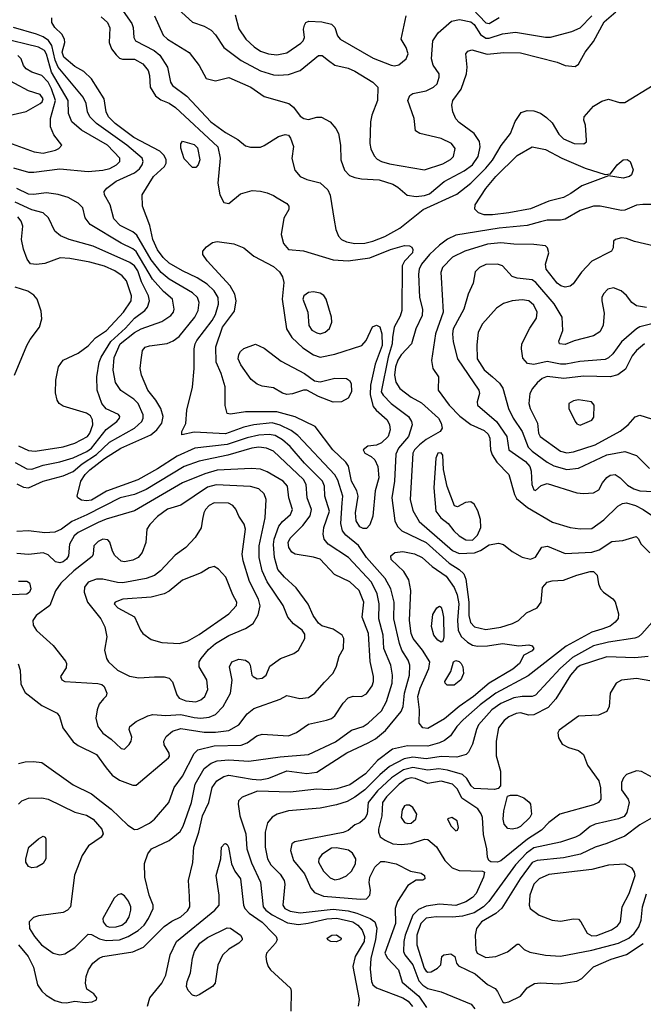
# Model space of a CAD drawing. Extents: x 1173029 to 1307123, y 522559 to 678521.
# Tile 553 of 623: x 1221182 to 1224946, y 659637 to 665582. Entities that reach past the tile are written whole.
import ezdxf

# ---------------------------------------------------------------- set-up
doc = ezdxf.new("R2010")
doc.units = 0

msp = doc.modelspace()

# ---------------------------------------------------------------- linework, layer by layer
at = {"layer": '0CON10XD'}
for points in [[(1221764.1, 665694.1), (1221859, 665559), (1221868, 665535), (1221870.7, 665475), (1221881.2, 665455), (1221993.5, 665395), (1222027.2, 665367.2), (1222075.3, 665295), (1222093.1, 665205), (1222103.9, 665183.9), (1222190.9, 665120.9), (1222335, 664965.9), (1222425, 664900.3), (1222498.3, 664858.2), (1222545, 664820.6), (1222575, 664812.2), (1222635, 664813.1), (1222658.3, 664821.7), (1222744.2, 664875.8), (1222785, 664889.2), (1222805, 664884), (1222817, 664867), (1222835.4, 664815.4), (1222825.4, 664744.6), (1222843.5, 664673.5), (1222875.8, 664635), (1222915, 664617.1), (1222995, 664596.2), (1223041.2, 664555), (1223056.8, 664523.2), (1223080.9, 664370.9), (1223091.1, 664315), (1223106.7, 664275), (1223124.4, 664255), (1223155, 664239.7), (1223205, 664230.7), (1223265, 664232.9), (1223314.3, 664245), (1223385, 664272.8), (1223476.6, 664323.4), (1223616.2, 664435), (1223821.3, 664528.7), (1223905, 664594), (1223995.4, 664684.6), (1224035.5, 664734.5), (1224088.3, 664821.7), (1224143.5, 664895), (1224172.1, 664967.9), (1224208.3, 665021.7), (1224245, 665032.9), (1224285, 665031.9), (1224325, 665016.9), (1224361.8, 664991.8), (1224395, 664959.4), (1224435, 664891.1), (1224465, 664862.5), (1224527.5, 664835), (1224587, 664833), (1224602.5, 664845), (1224603.3, 664855), (1224597.1, 664945), (1224586, 664975), (1224589.2, 664995), (1224645, 665060), (1224695, 665090.8), (1224735, 665101.4), (1224802, 665082), (1224835, 665082.5), (1225005, 665187.3)], [(1221175, 659995.4), (1221234, 659925), (1221265, 659860), (1221290.4, 659755), (1221315, 659716.7), (1221342.4, 659692.4), (1221395, 659658.8), (1221435, 659647.3), (1221465, 659645.6), (1221516.1, 659656.1), (1221577, 659647), (1221618.9, 659651.1), (1221645.6, 659664.4), (1221648.8, 659675), (1221629.1, 659699.1), (1221587.7, 659727.7), (1221579.4, 659765), (1221583.3, 659805), (1221596.7, 659845), (1221624.4, 659885), (1221662, 659915), (1221685, 659925.5), (1221865, 659953.3), (1221929.4, 659980.6), (1222055, 660106), (1222101.3, 660138.7), (1222155, 660164.6), (1222195, 660200.4), (1222208.9, 660225), (1222207.6, 660287.6), (1222200.4, 660385), (1222226.8, 660493.2), (1222232.4, 660585), (1222263.7, 660675), (1222285, 660774.2), (1222324.7, 660855), (1222344, 660945), (1222372.2, 660985), (1222415, 661011.5), (1222445, 661021.1), (1222585, 660995.6), (1222632.7, 660992.7), (1222685, 661002.2), (1222795, 661046.7), (1222915, 661031.1), (1222975, 661038.1), (1223157.5, 661155), (1223285.2, 661214.8), (1223329.9, 661240.1), (1223390.6, 661289.4), (1223485.3, 661405), (1223495.6, 661434.4), (1223504, 661515), (1223534.1, 661624.1), (1223536.5, 661685), (1223527.6, 661715), (1223488.8, 661775), (1223475.3, 661814.7), (1223439.3, 661965), (1223442.9, 662065), (1223421.7, 662145), (1223387, 662207), (1223275.9, 662335), (1223226.5, 662406.5), (1223149.8, 662469.8), (1223129.8, 662495), (1223120.4, 662540.4), (1223129, 662665), (1223131.6, 662705), (1223102.4, 662802.4), (1223085, 662832.9), (1222861.4, 663071.4), (1222821.2, 663101.2), (1222754.3, 663134.3), (1222705, 663146.9), (1222594.5, 663135.5), (1222535, 663122.2), (1222425, 663080.6), (1222235, 663091.5), (1222161.2, 663075), (1222160, 663095), (1222185.6, 663144.4), (1222191.5, 663225), (1222226, 663364), (1222234.7, 663475), (1222235.3, 663595.3), (1222240.5, 663625), (1222251.9, 663645), (1222343.3, 663765), (1222365, 663802.5), (1222382.5, 663865), (1222381, 663905), (1222355, 663944.6), (1222314.5, 663984.5), (1222253.4, 664023.4), (1222164.5, 664065), (1222085, 664110.8), (1222048.4, 664145), (1222015, 664192.7), (1221986.2, 664255), (1221968.6, 664338.6), (1221924.4, 664455), (1221920.6, 664525), (1221989.6, 664635), (1222055.4, 664695), (1222065.4, 664715), (1222066.8, 664735), (1222055, 664761.9), (1222028, 664788), (1221871.4, 664871.4), (1221758.1, 664955), (1221718.1, 664995), (1221704.1, 665025), (1221691.5, 665105), (1221615.8, 665225.8), (1221569.1, 665269.1), (1221515, 665300.3), (1221447.9, 665355), (1221439, 665385), (1221455.3, 665445), (1221453.7, 665465), (1221436.5, 665495), (1221394.6, 665535), (1221376.4, 665565), (1221377.2, 665592.8)], [(1221675, 665600), (1221711.8, 665565), (1221726.4, 665533.6), (1221723.1, 665445), (1221736.9, 665406.9), (1221765, 665368.8), (1221785, 665350), (1221803, 665343), (1221875, 665342.8), (1221924.6, 665315), (1221956.9, 665275), (1221965.4, 665245), (1221970, 665175), (1222001.3, 665121.3), (1222035, 665098.2), (1222085, 665078.8), (1222122.5, 665052.5), (1222377.3, 664815), (1222391.3, 664745), (1222378.2, 664595), (1222390.8, 664525), (1222415, 664478.8), (1222445, 664472.5), (1222515, 664531.4), (1222585, 664550), (1222635, 664547.3), (1222676.3, 664536.3), (1222715, 664520.8), (1222735.5, 664505.5), (1222795, 664472), (1222807.5, 664455), (1222805.8, 664435), (1222776.8, 664383.2), (1222760.9, 664285), (1222775, 664230), (1222805, 664194.5), (1222895, 664186.5), (1223075, 664131.2), (1223165, 664126.2), (1223295.2, 664144.8), (1223420, 664195), (1223505, 664217.7), (1223535, 664216.7), (1223548.2, 664208.2), (1223555.4, 664195), (1223553.1, 664175), (1223505.2, 664124.8), (1223490.8, 664095), (1223487.6, 663825), (1223478.7, 663791.3), (1223442.9, 663725), (1223433.1, 663663.1), (1223429.8, 663625), (1223406.3, 663543.7), (1223363.5, 663335), (1223375.3, 663315), (1223425, 663265.3), (1223528.5, 663185), (1223546.9, 663155), (1223550, 663135), (1223529.2, 663065), (1223468.8, 662995), (1223452.2, 662957.8), (1223445.2, 662794.8), (1223427.3, 662695), (1223445.4, 662555), (1223461.8, 662521.8), (1223488.2, 662495), (1223635, 662424.8), (1223775, 662300.6), (1223835, 662261.6), (1223862.2, 662235), (1223874, 662204), (1223892.6, 662065), (1223892.1, 661985), (1223902.9, 661942.9), (1223927.1, 661915), (1223995, 661899.2), (1224085, 661913.2), (1224155.8, 661935), (1224191.9, 661955), (1224240, 662000), (1224305, 662031.1), (1224328.8, 662065), (1224336.8, 662153.2), (1224365, 662186.2), (1224395.4, 662194.6), (1224465, 662197.5), (1224545, 662228.2), (1224625, 662250.8), (1224645, 662250), (1224667.1, 662227.1), (1224675.4, 662175), (1224687.5, 662145), (1224705, 662124.7), (1224760.8, 662085), (1224775, 662066.5), (1224796, 661995), (1224793.1, 661966.9), (1224776.8, 661943.2), (1224745, 661920.8), (1224695, 661901), (1224635, 661882.9), (1224480.5, 661799.5), (1224250, 661620), (1224054.9, 661515.1), (1223961.2, 661445), (1223859.1, 661355), (1223820.9, 661315), (1223781.7, 661258.3), (1223745, 661229.4), (1223715.2, 661214.8), (1223645, 661194.8), (1223522.3, 661197.7), (1223432.8, 661177.2), (1223342, 661108), (1223268.3, 661028.3), (1223175, 660961.1), (1223096.9, 660936.9), (1223045, 660932.2), (1222975, 660935.5), (1222815, 660917.2), (1222617.4, 660922.6), (1222525, 660886.7), (1222503.1, 660865), (1222500, 660845), (1222510.4, 660775), (1222546.8, 660666.8), (1222553.3, 660575), (1222581, 660491), (1222634.7, 660375), (1222652.6, 660225), (1222667.5, 660205), (1222705, 660177.3), (1222798.7, 660128.7), (1222865, 660118.7), (1222923.9, 660126.1), (1223035, 660151.8), (1223096.1, 660156.1), (1223192.9, 660135), (1223222.4, 660115), (1223249.5, 660085), (1223263.5, 660045), (1223261.5, 660015), (1223206.5, 659925), (1223191.8, 659865), (1223231.8, 659665), (1223224.1, 659625.9)], [(1221995.9, 665605.9), (1222048.7, 665488.7), (1222075, 665464.7), (1222204.7, 665384.7), (1222265, 665305.7), (1222306.9, 665226.9), (1222365, 665213.3), (1222445, 665232.5), (1222578, 665175), (1222658, 665118), (1222806.1, 665076.1), (1222835, 665052.9), (1222875, 664999.5), (1222898, 664985), (1222925, 664980), (1222975, 664992.5), (1223002.8, 664992.8), (1223056, 664965), (1223090, 664925), (1223105.4, 664895.4), (1223118.2, 664825), (1223120.9, 664735), (1223142.4, 664672.4), (1223171.9, 664641.9), (1223205, 664629.1), (1223245, 664620.4), (1223352.5, 664615), (1223435, 664588.2), (1223465, 664570.5), (1223521.6, 664521.6), (1223574.7, 664514.7), (1223625, 664519.4), (1223655, 664530.2), (1223744.5, 664605), (1223865, 664669.3), (1223915, 664704.7), (1223948.1, 664755), (1223961.4, 664815), (1223957.3, 664847.2), (1223925.5, 664895), (1223835, 664961.6), (1223813.7, 664983.7), (1223795.9, 665025), (1223790.3, 665065), (1223795.4, 665095), (1223846.9, 665163.1), (1223878, 665255), (1223883.6, 665295), (1223873.8, 665376.2), (1223887.5, 665392.5), (1223910.8, 665399.2), (1224003.4, 665373.4), (1224104.7, 665384.7), (1224205, 665382.7), (1224425, 665325.7), (1224475, 665305.8), (1224535, 665300), (1224555, 665312.5), (1224594.5, 665385), (1224645, 665450), (1224710.1, 665569.9), (1224780.1, 665629.9)], [(1222139.2, 665645), (1222225, 665566.7), (1222295, 665542.9), (1222338.5, 665518.5), (1222365, 665490.6), (1222414.7, 665414.7), (1222519.5, 665335), (1222635, 665274.1), (1222715, 665249.7), (1222745, 665246.7), (1222805, 665251.2), (1222875, 665274.6), (1222985, 665365.5), (1223008, 665365), (1223045.6, 665335), (1223085, 665308.2), (1223165, 665289.2), (1223205, 665272.1), (1223314.3, 665205), (1223342.9, 665175), (1223340.9, 665095), (1223306.9, 665005), (1223298.9, 664965), (1223296.2, 664835), (1223302.1, 664802.1), (1223320.5, 664760.5), (1223340.1, 664740.1), (1223365, 664726.2), (1223415, 664711.2), (1223625, 664674.4), (1223735, 664712.3), (1223782.4, 664737.6), (1223800, 664755), (1223810, 664805), (1223787.5, 664835), (1223725.4, 664865.4), (1223597.5, 664895), (1223571.2, 664911.2), (1223562, 664985), (1223524.2, 665095), (1223535.8, 665124.2), (1223555, 665135.8), (1223635, 665153.1), (1223678.8, 665175), (1223701.2, 665195), (1223713.8, 665235), (1223713.3, 665255), (1223677.3, 665307.3), (1223666.9, 665345), (1223675, 665453.3), (1223707.1, 665502.9), (1223787.6, 665572.4), (1223837.4, 665582.6), (1223905, 665569), (1223925, 665552.9), (1223962.5, 665492.5), (1223995, 665470.7), (1224015, 665470.2), (1224095, 665496.4), (1224175, 665505.8), (1224355, 665476), (1224385, 665477.3), (1224515, 665510), (1224565, 665533.3), (1224634.1, 665605)], [(1222481.9, 665611.9), (1222505, 665527.1), (1222547.5, 665465), (1222597.2, 665417.2), (1222635, 665392.5), (1222683.8, 665375), (1222735, 665369.6), (1222795, 665382.7), (1222879.3, 665440.7), (1222893.6, 665455), (1222901.8, 665475), (1222895.6, 665525), (1222900.3, 665549.7), (1222908.8, 665565), (1222927, 665573), (1223005, 665569.6), (1223064, 665555), (1223083.5, 665535), (1223101.1, 665485), (1223115.7, 665465), (1223315, 665350), (1223425, 665306.8), (1223445, 665304.1), (1223469.7, 665310.3), (1223513.8, 665345), (1223527.5, 665375), (1223515, 665414.4), (1223484.5, 665465), (1223514.6, 665605)], [(1223915, 665648.1), (1223995, 665563.2), (1224015, 665559.3), (1224075, 665595.3)], [(1221176, 660845), (1221194.7, 660865.3), (1221235, 660881.8), (1221315, 660883.8), (1221355, 660876.2), (1221515, 660796.7), (1221585, 660779.1), (1221625.6, 660755), (1221677.5, 660695), (1221687.1, 660665), (1221675, 660646), (1221597.4, 660592.6), (1221559.4, 660535), (1221514, 660416), (1221489.4, 660225), (1221471.4, 660205), (1221445, 660190.8), (1221295, 660171.2), (1221265, 660161.5), (1221239.5, 660135), (1221241.5, 660095), (1221271.5, 660045), (1221314.5, 659995), (1221385, 659945.5), (1221425, 659934.4), (1221455, 659941.8), (1221515, 659978.8), (1221595, 660060.5), (1221615, 660058.8), (1221665, 660031.2), (1221705, 660021.9), (1221785, 660026.8), (1221836.4, 660045), (1221898.3, 660081.7), (1221932.9, 660115), (1221960.6, 660155), (1221988, 660215), (1221987.5, 660235), (1221963.6, 660296.4), (1221936.9, 660405), (1221936.4, 660486.4), (1221954.7, 660545.3), (1221977.5, 660575), (1222085.3, 660624.7), (1222150.8, 660679.2), (1222168.2, 660711.8), (1222218.9, 660855), (1222240.8, 660965), (1222295, 661060), (1222336.9, 661093.1), (1222375, 661106.7), (1222445, 661113.3), (1222565.2, 661105.2), (1222755, 661131.4), (1222925.2, 661144.8), (1223089, 661221), (1223185, 661292.5), (1223255, 661314.7), (1223285, 661333.9), (1223365, 661407.7), (1223395.3, 661465), (1223430, 661575), (1223432.5, 661625), (1223421.2, 661685), (1223378.9, 661785), (1223375.9, 661865.9), (1223349.1, 661965), (1223351.3, 662055), (1223340, 662115), (1223304.8, 662185), (1223167.3, 662335), (1223044.5, 662415), (1223020.4, 662445), (1223014.6, 662475), (1223018.2, 662515), (1223051.7, 662615), (1223024.2, 662705), (1223021.9, 662765), (1223010.5, 662795), (1222901.1, 662905), (1222814.7, 663005), (1222767.5, 663045), (1222725, 663070.6), (1222687.4, 663077.4), (1222625, 663073.8), (1222555, 663057.6), (1222435, 663017.5), (1222240, 662995), (1222133.2, 662946.8), (1222015, 662870.7), (1221895, 662802.7), (1221705.9, 662734.1), (1221615, 662681.2), (1221585, 662676.2), (1221555, 662681.5), (1221533.8, 662693.8), (1221528.6, 662705), (1221552, 662795), (1221576.5, 662835), (1221605, 662864.8), (1221695, 662932.7), (1221793.2, 662995), (1221974.5, 663075), (1222010.7, 663105), (1222040.3, 663145), (1222048.2, 663185), (1222033.4, 663233.4), (1222004.8, 663284.8), (1221955.4, 663345), (1221917.3, 663435), (1221909.5, 663475), (1221915, 663527.5), (1221924.2, 663585), (1221940, 663605), (1221966.6, 663613.4), (1222073.3, 663626.7), (1222107.6, 663642.4), (1222145, 663669.5), (1222240.3, 663785), (1222259.3, 663825), (1222265.3, 663875), (1222254.6, 663905), (1222225, 663932.2), (1222085, 664014.8), (1222036.7, 664055), (1221975, 664132.8), (1221889.9, 664279.9), (1221865, 664301.9), (1221789.2, 664339.2), (1221749.9, 664379.9), (1221727.5, 664465), (1221694.5, 664525), (1221691.5, 664545), (1221708.9, 664565), (1221764, 664606), (1221875, 664657.1), (1221905, 664681.2), (1221922.1, 664705), (1221926.7, 664725), (1221921.1, 664745), (1221829.7, 664825), (1221645.9, 664955), (1221606.5, 664995), (1221590.6, 665025), (1221584.1, 665075), (1221565.9, 665115), (1221415, 665295.3), (1221396.9, 665336.9), (1221376.5, 665426.5), (1221356.7, 665456.7), (1221325, 665478), (1221284.2, 665494.2), (1221144.1, 665534.1)], [(1221145, 664686.6), (1221235, 664661.3), (1221268, 664662), (1221425, 664681.8), (1221595, 664665.2), (1221685, 664672.4), (1221726.6, 664683.4), (1221767.3, 664705), (1221786.2, 664725), (1221787.7, 664745), (1221713.2, 664825), (1221554.5, 664914.5), (1221497.5, 664965), (1221476.9, 665015), (1221474.3, 665095), (1221374.6, 665265), (1221345, 665374.6), (1221332.8, 665395), (1221295, 665416.2), (1221061.9, 665471.9)], [(1221115, 664840), (1221268.8, 664785), (1221325, 664776), (1221398, 664795), (1221419.2, 664805), (1221435.7, 664824.3), (1221387.7, 664887.7), (1221367.7, 664935), (1221368.1, 664985), (1221398, 665095), (1221375.1, 665165), (1221355, 665204.3), (1221315, 665244.3), (1221255, 665265.4), (1221221.4, 665285), (1221204.4, 665305), (1221191.4, 665345), (1221171.9, 665365)], [(1221065, 664991.3), (1221222.2, 665027.8), (1221306.9, 665075), (1221317.9, 665085), (1221323.8, 665105), (1221305, 665130.5), (1221235, 665153.3), (1221070.6, 665240.6)], [(1222245, 664688.6), (1222225, 664690), (1222175, 664742), (1222154.6, 664805.4), (1222155, 664832.5), (1222165, 664847.5), (1222235, 664827.7), (1222255, 664809.2), (1222268.5, 664735), (1222259.5, 664705), (1222245, 664688.6)], [(1223985, 664403.5), (1223952, 664415), (1223928.3, 664438.3), (1223930.5, 664465), (1223995, 664562.9), (1224056.6, 664635), (1224185, 664762.3), (1224275, 664813.8), (1224355, 664798.9), (1224453.1, 664745), (1224595, 664686.2), (1224715, 664647.5), (1224748.3, 664651.7), (1224788.8, 664705), (1224823.8, 664735), (1224847.9, 664737.9), (1224866.2, 664725), (1224883.8, 664675), (1224873.8, 664645), (1224863.3, 664635), (1224825, 664624.3), (1224735, 664640), (1224575, 664578.2), (1224507.9, 664532.1), (1224465, 664509.3), (1224375, 664485.9), (1224265, 664439.7), (1224134.8, 664415.2), (1224035, 664404.3), (1223985, 664403.5)], [(1221165, 662778.9), (1221205, 662758.8), (1221235, 662754.7), (1221325, 662796.2), (1221385, 662811.6), (1221445, 662826.8), (1221505, 662852.9), (1221559.3, 662900.7), (1221645, 662955.7), (1221725, 663030), (1221875.4, 663115), (1221920, 663155), (1221928, 663175), (1221927.1, 663195), (1221897.1, 663265), (1221871.3, 663291.3), (1221793.1, 663343.1), (1221761.1, 663391.1), (1221747, 663465), (1221753, 663543), (1221788.3, 663625), (1221875, 663692.6), (1221915, 663714.8), (1222041, 663759), (1222094.5, 663795), (1222110.5, 663815), (1222115.5, 663835), (1222103.6, 663895), (1222050.6, 663940.6), (1221984.2, 664014.2), (1221885, 664182.5), (1221865, 664199.3), (1221795, 664233.2), (1221607.8, 664345), (1221576.9, 664385), (1221564.4, 664445), (1221534.3, 664475), (1221475, 664508.7), (1221415, 664527.3), (1221345, 664536.9), (1221265, 664526.9), (1221235, 664528.9), (1221165, 664562.1)], [(1221155, 662908.9), (1221225, 662869.4), (1221255, 662866.9), (1221325, 662891.7), (1221425, 662911.2), (1221505, 662936.3), (1221587.8, 662975), (1221615.6, 662995), (1221705, 663107.1), (1221769.4, 663155), (1221785.6, 663175), (1221786.9, 663185), (1221778.6, 663198.6), (1221705, 663232.3), (1221677.5, 663265), (1221649.6, 663345), (1221648.5, 663425), (1221662.8, 663515), (1221673.7, 663545), (1221732.1, 663637.9), (1221820.3, 663719.7), (1221875, 663779.3), (1221936.9, 663825), (1221952.9, 663847.1), (1221966.5, 663885), (1221960.2, 663915), (1221918.1, 663998.1), (1221894.4, 664065), (1221875, 664096.4), (1221846.5, 664115), (1221625, 664214.7), (1221480, 664255), (1221427.7, 664277.7), (1221394.4, 664305), (1221356, 664386), (1221325, 664415.5), (1221255, 664433.5), (1221155, 664479.7)], [(1225005, 664465.3), (1224943.4, 664466.6), (1224905, 664461.1), (1224835, 664431.5), (1224815, 664429.5), (1224686, 664456), (1224645, 664456.2), (1224565, 664429.5), (1224475, 664376.5), (1224445, 664370.9), (1224365, 664372.4), (1224325, 664361.1), (1224245, 664339.5), (1224075, 664322.4), (1223815, 664281.3), (1223765, 664256.1), (1223715, 664221.1), (1223655.5, 664164.5), (1223607.8, 664105), (1223593.3, 664075), (1223589.3, 664045), (1223594.7, 663905), (1223612.7, 663835), (1223610.4, 663795), (1223573.8, 663715), (1223546.8, 663625), (1223485, 663558.8), (1223465, 663525.6), (1223450.2, 663485), (1223444.8, 663435), (1223452.7, 663392.7), (1223476.5, 663355), (1223545, 663303.3), (1223607.9, 663267.9), (1223709.1, 663175), (1223725.5, 663145), (1223732, 663115), (1223718.8, 663095), (1223635, 663046.8), (1223595, 663015.7), (1223564.6, 662985.4), (1223555.8, 662965), (1223539.7, 662685), (1223555, 662619.2), (1223592.1, 662552.1), (1223795, 662377.4), (1223835, 662358.6), (1223927.3, 662362.7), (1223963.8, 662376.2), (1224015, 662411.5), (1224071.2, 662421.2), (1224102.1, 662412.1), (1224155, 662370.8), (1224215, 662337.5), (1224265, 662324.4), (1224295, 662335.8), (1224333.2, 662396.8), (1224367.5, 662402.5), (1224475, 662357.8), (1224635, 662365.8), (1224678.7, 662381.3), (1224755, 662430.4), (1224823, 662437), (1224901.7, 662461.7), (1224915, 662450), (1224933.3, 662415), (1224985, 662363.3)], [(1221175, 663009.1), (1221235, 662980), (1221275, 662977.2), (1221445, 663002.8), (1221515.4, 663025.4), (1221591.2, 663065), (1221605.3, 663085), (1221623.5, 663135), (1221622.2, 663165), (1221609, 663189), (1221585, 663206.2), (1221445, 663248.9), (1221421.2, 663265), (1221408, 663285), (1221398.8, 663328.8), (1221400, 663405), (1221415.8, 663485), (1221444.6, 663525.4), (1221535, 663567.9), (1221595, 663612.7), (1221639.8, 663660.2), (1221705.3, 663705), (1221809.2, 663815), (1221854.7, 663885), (1221858.1, 663915), (1221826.1, 664006.1), (1221801.1, 664035), (1221756.4, 664065), (1221695, 664093.8), (1221605, 664118.2), (1221485, 664139.3), (1221426.7, 664143.3), (1221335, 664110.4), (1221283.2, 664103.2), (1221247.9, 664107.9), (1221226.6, 664136.6), (1221205.4, 664195.4), (1221193.8, 664255), (1221202.1, 664335), (1221192.1, 664365), (1221170.8, 664390.8)], [(1223255, 662509.1), (1223235, 662520.5), (1223213.8, 662555), (1223208, 662605), (1223225.3, 662705), (1223216.2, 662736.2), (1223184.7, 662795), (1223165.9, 662885.9), (1223149.9, 662909.9), (1223071.5, 662985), (1222965.6, 663125), (1222844.4, 663184.4), (1222733.9, 663213.9), (1222545.3, 663214.7), (1222455, 663199.2), (1222435, 663203.3), (1222421.7, 663251.7), (1222422.7, 663365), (1222398, 663445), (1222368.1, 663515), (1222366.1, 663606.1), (1222407, 663725), (1222477.7, 663822.2), (1222489.1, 663885), (1222480.3, 663925), (1222451.8, 663975), (1222313.5, 664125), (1222287.8, 664165), (1222286.7, 664185), (1222308.7, 664211.3), (1222345, 664237.5), (1222375, 664242.3), (1222475, 664228.5), (1222534.6, 664204.6), (1222595, 664154.5), (1222715, 664091.2), (1222749.9, 664059.9), (1222768.9, 664028.9), (1222777.3, 663995), (1222766.2, 663895), (1222793.2, 663715), (1222823.8, 663663.8), (1222890.3, 663600.3), (1222955, 663558), (1222995, 663544), (1223085, 663562), (1223246.2, 663615), (1223274.2, 663645), (1223312.3, 663727.7), (1223335, 663738), (1223355, 663727.5), (1223367, 663685), (1223369.8, 663615), (1223327.6, 663502.4), (1223299.7, 663375), (1223297.5, 663317.5), (1223316.4, 663246.4), (1223333.7, 663223.7), (1223400.4, 663165), (1223414.4, 663135.6), (1223418.2, 663105), (1223406.2, 663065), (1223365, 663026.2), (1223335, 663013.5), (1223283.1, 663006.9), (1223255.7, 662985), (1223264.2, 662965), (1223302.5, 662945), (1223324.6, 662924.6), (1223344.6, 662885), (1223349.3, 662815), (1223327.4, 662737.4), (1223314, 662585), (1223295, 662530.8), (1223275, 662509.5), (1223255, 662509.1)], [(1225014, 664214), (1224892, 664242), (1224845, 664261.4), (1224815, 664264.3), (1224777.5, 664255), (1224766.7, 664245), (1224763.8, 664205), (1224754, 664185), (1224635, 664124.4), (1224572.6, 664057.4), (1224523, 663987), (1224505, 663972.2), (1224475, 663967.3), (1224447.5, 663975), (1224425, 663991.5), (1224359.5, 664075), (1224355.6, 664105), (1224376.5, 664175), (1224367.1, 664205), (1224355, 664215.8), (1224285, 664225.4), (1224165, 664225.9), (1224085, 664233.7), (1224005, 664227.5), (1223868.6, 664185), (1223795, 664147.5), (1223732.9, 664085), (1223724, 664056), (1223726.1, 664025), (1223737.1, 663815), (1223692.1, 663685), (1223666.9, 663525), (1223675.7, 663475.7), (1223708.8, 663425), (1223708.2, 663345), (1223774, 663255), (1223838.8, 663188.8), (1223905, 663138.2), (1223985, 663101.1), (1224008.8, 663078.8), (1224020, 663055), (1224023.8, 662985), (1224033.8, 662953.8), (1224060.9, 662910.9), (1224134.4, 662835), (1224167.8, 662715), (1224181.4, 662691.4), (1224247.4, 662637.4), (1224397.8, 662547.8), (1224505, 662516), (1224565, 662508.5), (1224635, 662510.4), (1224707.8, 662562.2), (1224792.7, 662645), (1224820.4, 662659.6), (1224845, 662664.3), (1224898, 662648), (1224945, 662623.4), (1225075.2, 662535.2)], [(1224965, 663843.1), (1224905, 663854.7), (1224875.5, 663875), (1224845, 663915.7), (1224811.2, 663945), (1224765, 663962.9), (1224731.2, 663955), (1224705, 663927.5), (1224695.5, 663905), (1224694.6, 663884.6), (1224710.3, 663810.3), (1224703.6, 663736.4), (1224682.7, 663697.3), (1224645, 663672.1), (1224527.6, 663642.4), (1224475, 663620), (1224440, 663625), (1224435, 663640), (1224459.2, 663705), (1224455, 663786.2), (1224407.1, 663867.1), (1224296.9, 663995), (1224275, 664011.8), (1224185, 664022.2), (1224155, 664031.2), (1224095.3, 664095.3), (1224065, 664106.4), (1223995, 664103.5), (1223958, 664085), (1223930.3, 664059.7), (1223919.7, 663990.3), (1223887.8, 663925), (1223863.5, 663835), (1223797.5, 663715), (1223793.3, 663685), (1223797.6, 663637.6), (1223824.8, 663534.8), (1223954, 663345), (1223956.9, 663325), (1223943.1, 663275), (1223945.7, 663255), (1224060, 663155), (1224122.5, 663065), (1224134.3, 662984.3), (1224234.7, 662915), (1224260, 662885), (1224269.4, 662855), (1224273.1, 662775), (1224285, 662743.3), (1224295, 662740), (1224330, 662770), (1224365, 662781.5), (1224545, 662725.5), (1224585, 662720), (1224645, 662724), (1224677.3, 662742.7), (1224698.6, 662785), (1224725, 662817.5), (1224745, 662830.8), (1224775.8, 662835.8), (1224805, 662816.2), (1224851.2, 662771.2), (1224889, 662749), (1224925, 662737.3), (1225005, 662732.4)], [(1221152, 663435), (1221226.4, 663615), (1221245, 663651.1), (1221302.5, 663725), (1221315.5, 663775), (1221312.8, 663822.8), (1221287.1, 663895), (1221268.5, 663918.5), (1221232.4, 663942.4), (1221155, 663967.5)], [(1222995, 663685.4), (1223025, 663694.5), (1223052.6, 663717.4), (1223065.6, 663755), (1223063.1, 663785), (1223030.9, 663895), (1223016.8, 663916.8), (1222995, 663930.9), (1222955, 663938.5), (1222925, 663935.6), (1222897.1, 663915), (1222890.5, 663895), (1222920.5, 663815), (1222926.9, 663735), (1222945, 663708.1), (1222975, 663690.4), (1222995, 663685.4)], [(1225005, 663746.8), (1224925, 663727.1), (1224904.1, 663715.9), (1224815, 663636.2), (1224762.1, 663565), (1224735, 663539.2), (1224715, 663530.3), (1224562.8, 663517.2), (1224478.7, 663501.3), (1224445, 663501.7), (1224365, 663517.6), (1224285, 663499.2), (1224246.4, 663506.4), (1224218.7, 663538.7), (1224210.7, 663595), (1224212.8, 663625), (1224261.1, 663718.9), (1224300.3, 663779.7), (1224305.9, 663815), (1224285, 663858.9), (1224255, 663884.4), (1224215, 663890.4), (1224154.7, 663885.3), (1224101.5, 663868.5), (1224059, 663841), (1223974.4, 663745.6), (1223948.2, 663695), (1223940.8, 663619.2), (1223942.4, 663535), (1223985, 663466.9), (1224035.8, 663425.7), (1224077.5, 663387.5), (1224097.1, 663357.1), (1224131.6, 663235), (1224159.7, 663175), (1224214.6, 663094.6), (1224250.7, 663000.7), (1224275, 662975.8), (1224365, 662909.7), (1224405, 662888.4), (1224485, 662866.8), (1224555, 662874.1), (1224725, 662953.5), (1224835, 662974.2), (1224905, 662949.6), (1224982.3, 662872.2)], [(1223075, 663273.3), (1222985, 663307.5), (1222915, 663344.2), (1222895, 663344.3), (1222828.1, 663321.9), (1222795, 663319.1), (1222767.8, 663327.8), (1222715, 663359.2), (1222645, 663370), (1222615, 663381.1), (1222578.5, 663408.5), (1222516.9, 663496.9), (1222500.9, 663535), (1222505, 663560), (1222515, 663579.2), (1222535, 663597.5), (1222605, 663623.3), (1222657.6, 663597.6), (1222760.3, 663520.3), (1222902, 663445), (1222961.2, 663401.2), (1222995.8, 663395.8), (1223085, 663418.2), (1223155.5, 663415.5), (1223173.2, 663403.2), (1223182.9, 663385), (1223185.5, 663335), (1223163.8, 663296.2), (1223125, 663274.3), (1223075, 663273.3)], [(1224952.1, 663625), (1224905.2, 663584.8), (1224878.2, 663551.8), (1224837.5, 663472.5), (1224791.7, 663438.2), (1224745, 663425.8), (1224585, 663428.9), (1224465.2, 663415.2), (1224365, 663426.8), (1224335.2, 663414.8), (1224305, 663389.6), (1224276.2, 663355), (1224261.5, 663325), (1224255.4, 663265), (1224262, 663235), (1224306.5, 663145), (1224313.5, 663085), (1224323.5, 663065), (1224445, 662975.9), (1224485, 662967.5), (1224525, 662972.1), (1224655, 663013.9), (1224805, 663097.7), (1224853.3, 663135), (1224896.9, 663183.1), (1224925, 663193.2), (1224995, 663171.5)], [(1224565, 663134.2), (1224635, 663164), (1224647.9, 663182.1), (1224650, 663255), (1224632.5, 663275), (1224554.3, 663285.7), (1224525, 663280), (1224496.4, 663263.6), (1224496.2, 663235), (1224534, 663155), (1224545, 663142), (1224565, 663134.2)], [(1221175, 661090), (1221215, 661100), (1221265, 661103.3), (1221315, 661097.5), (1221505, 660961.5), (1221615, 660907.7), (1221675, 660860.4), (1221733.9, 660813.9), (1221835, 660717.5), (1221875, 660692.3), (1221895, 660693.8), (1221965, 660730.4), (1221996.5, 660753.5), (1222082.5, 660855), (1222115.5, 660945), (1222165, 661014.4), (1222235, 661151.1), (1222257.8, 661172.2), (1222355, 661197), (1222518.6, 661201.4), (1222554.3, 661215.7), (1222613.2, 661256.8), (1222645, 661266.9), (1222805, 661258.4), (1222852.6, 661277.4), (1222925, 661328.2), (1223033.1, 661353.1), (1223065, 661363.1), (1223085, 661379.4), (1223135, 661454.4), (1223165, 661486.9), (1223195, 661498.1), (1223245, 661495.6), (1223275, 661511.1), (1223309.7, 661560.3), (1223317.8, 661585), (1223318.4, 661615), (1223296.8, 661706.8), (1223287.8, 661875), (1223250, 661975), (1223258.8, 662065), (1223230.4, 662135), (1223175, 662188), (1223082.2, 662232.2), (1222995, 662324.4), (1222955, 662337.5), (1222844.6, 662354.6), (1222825, 662365.8), (1222807.1, 662395), (1222803.4, 662425), (1222815, 662451.9), (1222891.5, 662528.5), (1222935, 662586.9), (1222943.5, 662625), (1222917.6, 662695), (1222911.4, 662775), (1222894.2, 662805), (1222715, 662977.2), (1222670.8, 662995), (1222625, 663000.7), (1222582.9, 662995), (1222438.4, 662951.6), (1222265, 662915.6), (1222175, 662883.1), (1221945, 662744.4), (1221875, 662714.8), (1221789.5, 662695), (1221588.5, 662591.5), (1221497.2, 662552.8), (1221435, 662505.3), (1221395, 662487.3), (1221335, 662483.8), (1221235, 662496.2), (1221165, 662490.8)], [(1223915, 662440), (1223945, 662468.7), (1223965.2, 662515), (1223963.4, 662563.4), (1223946.6, 662616.6), (1223925.7, 662655.7), (1223905, 662670), (1223872.4, 662667.6), (1223825, 662640), (1223806.4, 662646.4), (1223762.4, 662762.4), (1223740, 662865), (1223735, 662952.5), (1223725, 662966.9), (1223706.7, 662965), (1223694.4, 662935), (1223680.9, 662755), (1223694.6, 662615), (1223723.3, 662575), (1223768.9, 662538.9), (1223802.7, 662495), (1223835, 662466.1), (1223875, 662441.8), (1223915, 662440)], [(1221173.2, 661693.2), (1221185.7, 661655), (1221189.7, 661569.7), (1221215, 661518.8), (1221315, 661440.4), (1221408.8, 661395), (1221422, 661375), (1221442.5, 661305), (1221505, 661221.9), (1221535, 661199.6), (1221645.6, 661145.6), (1221705.2, 661065.3), (1221740.6, 661020.6), (1221785, 660989.1), (1221865, 660958.8), (1221885, 660960), (1222080.5, 661125), (1222086.4, 661135), (1222085, 661153.3), (1222054.2, 661204.2), (1222051.8, 661225), (1222065.8, 661254.2), (1222104.8, 661285.2), (1222155, 661301.6), (1222295, 661279.4), (1222365, 661279), (1222445, 661290.3), (1222504.5, 661325), (1222555, 661390.6), (1222595, 661422.9), (1222755, 661478.6), (1222795, 661500.8), (1222872.6, 661482.6), (1222925, 661489.5), (1222963.8, 661516.2), (1223021.7, 661581.7), (1223073.8, 661636.2), (1223095, 661678), (1223110.8, 661739.2), (1223135.8, 661785), (1223138, 661845), (1223128, 661865), (1223075, 661901.9), (1223005, 661922.5), (1222985, 661937.3), (1222953.2, 661985), (1222923.7, 662053.7), (1222851.4, 662151.4), (1222779.6, 662215), (1222741.1, 662261.1), (1222720, 662335), (1222713.2, 662413.2), (1222717.3, 662445), (1222747, 662523), (1222768.8, 662551.2), (1222816.2, 662593.8), (1222829.4, 662625), (1222807.2, 662695), (1222798.8, 662765), (1222773.1, 662795), (1222675, 662850.9), (1222635, 662867.2), (1222582.2, 662872.2), (1222375, 662861), (1222299.3, 662840.7), (1222165, 662785.8), (1221875, 662616.6), (1221705, 662566.3), (1221655, 662546), (1221535, 662485.3), (1221511.2, 662465), (1221482.3, 662415), (1221477.3, 662345), (1221465.8, 662325), (1221445, 662308.2), (1221425, 662303.3), (1221399, 662309), (1221355, 662351.1), (1221325, 662363.2), (1221235, 662351.8), (1221165, 662359.1)], [(1221815, 661178), (1221844, 661205), (1221856, 661225), (1221858.8, 661248.8), (1221843.8, 661295), (1221846.7, 661315), (1221886.2, 661345), (1221955, 661379.1), (1221985, 661386.2), (1222065, 661381.1), (1222155, 661386.8), (1222235, 661367.9), (1222275.2, 661364.8), (1222325, 661370.3), (1222365, 661386.2), (1222409.6, 661435), (1222453.8, 661515), (1222464.3, 661594.3), (1222448, 661675), (1222463.3, 661705), (1222505, 661721.4), (1222545, 661714.3), (1222565, 661700), (1222574.2, 661685), (1222584, 661625), (1222591.2, 661615), (1222615, 661602), (1222645, 661606.2), (1222668.8, 661625), (1222690.9, 661679.1), (1222756.3, 661723.7), (1222835.8, 661754.2), (1222864.4, 661775), (1222903.9, 661846.1), (1222902.3, 661872.3), (1222886.1, 661896.1), (1222834.1, 661934.1), (1222800, 661975), (1222773.3, 662045), (1222675, 662187.9), (1222646.1, 662255), (1222626.7, 662335), (1222627.4, 662405), (1222663.8, 662575), (1222669.8, 662685), (1222658.6, 662718.6), (1222625, 662750), (1222575, 662764.2), (1222367.3, 662772.7), (1222315, 662758.4), (1222155, 662650.8), (1222075, 662625.9), (1222015, 662582.1), (1221966.9, 662533.1), (1221949.6, 662505), (1221942.9, 662425), (1221921.5, 662365), (1221898.1, 662335), (1221865, 662317.8), (1221815, 662307.5), (1221795, 662312.5), (1221757, 662347), (1221742.3, 662372.3), (1221726.6, 662426.6), (1221715, 662441.4), (1221685, 662445.5), (1221655, 662431.5), (1221629.2, 662405), (1221625.7, 662355), (1221618.8, 662341.2), (1221509.2, 662255), (1221430.4, 662179.6), (1221397.7, 662132.3), (1221364.5, 662045), (1221282.5, 661985), (1221261.9, 661955), (1221262.9, 661925), (1221283.8, 661893.8), (1221385, 661803.8), (1221458.9, 661708.9), (1221464.3, 661695), (1221462.7, 661667.3), (1221428.8, 661615), (1221436.7, 661595), (1221455, 661586.2), (1221654.2, 661574.2), (1221677.9, 661567.9), (1221691.2, 661555), (1221708.8, 661515), (1221705, 661497.5), (1221687.9, 661482.1), (1221661.4, 661448.6), (1221649.5, 661415), (1221642.5, 661365), (1221654.5, 661315), (1221684, 661274), (1221735, 661237.5), (1221795, 661180.8), (1221815, 661178)], [(1222245, 661463.9), (1222275, 661475.4), (1222300.5, 661495), (1222317.4, 661537.4), (1222311.5, 661595), (1222266.4, 661675), (1222266.4, 661705), (1222277.1, 661725), (1222321.3, 661778.7), (1222365, 661815.9), (1222445, 661862.8), (1222544.8, 661905.2), (1222591.5, 661935), (1222622.2, 661987.8), (1222632.9, 662042.9), (1222622.7, 662082.7), (1222568.6, 662188.6), (1222530.3, 662315), (1222525.8, 662355), (1222545.9, 662505), (1222536.8, 662535), (1222504.8, 662584.8), (1222486.5, 662626.5), (1222467.9, 662647.9), (1222441.8, 662661.8), (1222355, 662665.3), (1222325, 662648.4), (1222303.4, 662625), (1222292.9, 662605), (1222285.3, 662565.3), (1222276.9, 662513.1), (1222240.8, 662455), (1222185, 662394.5), (1222121.1, 662348.9), (1222032.5, 662255), (1221995, 662226.7), (1221945, 662208.6), (1221805, 662181.5), (1221772.8, 662182.8), (1221685, 662204), (1221645, 662203.1), (1221595.6, 662185), (1221574.1, 662155), (1221571.2, 662125), (1221592.3, 662065), (1221671.6, 661965), (1221695.3, 661915), (1221708.5, 661855), (1221694.2, 661774.2), (1221705.7, 661725), (1221718.9, 661705), (1221772.1, 661655), (1221845, 661618.4), (1221901.9, 661608.1), (1221995, 661613.2), (1222055, 661613.4), (1222085, 661605.4), (1222105, 661582.9), (1222130.5, 661505), (1222145.2, 661485.2), (1222185, 661468.6), (1222245, 661463.9)], [(1223645, 661302.5), (1223615, 661306.7), (1223593.5, 661335), (1223594.7, 661415), (1223586, 661495), (1223598.5, 661545), (1223651.9, 661665), (1223656.5, 661705), (1223613.4, 661775), (1223557.4, 661845), (1223543.9, 661875), (1223534.8, 661955), (1223543.1, 662135), (1223530, 662200), (1223500.2, 662250.2), (1223425, 662323.1), (1223421.1, 662345), (1223445.4, 662364.6), (1223495, 662370.7), (1223565, 662356.9), (1223611.4, 662335), (1223670.8, 662280.8), (1223755, 662221.1), (1223805, 662153.6), (1223821.9, 662108.1), (1223832.4, 662055), (1223824.8, 661954.8), (1223829.3, 661895), (1223846.9, 661856.9), (1223885, 661822.5), (1223915, 661805.3), (1223945, 661800), (1224005, 661800.7), (1224095, 661814.3), (1224195, 661801.5), (1224255, 661806.9), (1224275, 661800.8), (1224284.2, 661785), (1224275, 661771.9), (1224225.4, 661744.6), (1224197.7, 661695), (1224159.2, 661660.8), (1224015, 661575.8), (1223921.2, 661495), (1223835.4, 661434.6), (1223745, 661359.5), (1223645, 661302.5)], [(1222145, 661814.7), (1222195, 661829.4), (1222265, 661870), (1222444.4, 661995), (1222490, 662045), (1222493.3, 662065), (1222468.7, 662108.7), (1222426.5, 662215), (1222383.1, 662263.1), (1222355, 662280), (1222325, 662273.1), (1222277.4, 662242.6), (1222165, 662197.1), (1222085, 662131.1), (1222055, 662114.4), (1221975, 662094.5), (1221805, 662082), (1221758.6, 662065), (1221753.1, 662055), (1221775, 662030.5), (1221875.6, 661975.6), (1221911.4, 661895), (1221926, 661875), (1221975, 661839.4), (1222040.9, 661820.9), (1222145, 661814.7)], [(1221175, 662191.9), (1221225, 662191.4), (1221240.7, 662180.7), (1221249.1, 662145), (1221240.6, 662125), (1221225, 662113.1), (1221085, 662107.3)], [(1223725, 661822.5), (1223705, 661834.4), (1223681.5, 661865), (1223667, 661917), (1223675, 661990), (1223698.9, 662031.1), (1223715, 662040), (1223725, 662033.8), (1223732.5, 662015), (1223739.2, 661975), (1223741.1, 661855), (1223735, 661828.8), (1223725, 661822.5)], [(1224998.8, 661945), (1224937.4, 661872.6), (1224916.9, 661855), (1224895, 661846.7), (1224735, 661822.7), (1224645, 661801.9), (1224518.4, 661731.6), (1224443.6, 661665), (1224295, 661503.3), (1224275, 661494.2), (1224215, 661495.7), (1224165, 661487), (1224086.8, 661453.2), (1224032.4, 661415), (1223951.9, 661325), (1223938.1, 661295), (1223915, 661208), (1223890.9, 661159.1), (1223877.1, 661145), (1223821.2, 661128.8), (1223725, 661132.1), (1223635, 661119.8), (1223555, 661129), (1223501.8, 661118.2), (1223415, 661072.3), (1223355, 661022.4), (1223265, 660931.7), (1223205, 660886.5), (1223159.2, 660860.8), (1223095, 660841.9), (1222995, 660821), (1222804.8, 660805.2), (1222735.8, 660784.2), (1222705, 660766.5), (1222677.7, 660732.3), (1222664.2, 660675.8), (1222663.6, 660585), (1222678, 660515), (1222698.3, 660478.3), (1222755, 660421.8), (1222779.2, 660385), (1222782.2, 660362.2), (1222770.7, 660235), (1222782.5, 660215), (1222815, 660199.8), (1222875, 660189.3), (1223075, 660211.6), (1223165, 660200.1), (1223216, 660186), (1223297.3, 660155), (1223325.9, 660135), (1223336.6, 660096.6), (1223329.4, 660025), (1223301.7, 659915), (1223297.8, 659847.8), (1223304.5, 659775), (1223314.4, 659755), (1223335.3, 659735.3), (1223495, 659676), (1223527.2, 659655), (1223552.8, 659622.8)], [(1224974.2, 661735.8), (1224895, 661728.4), (1224725, 661733.8), (1224565, 661682.8), (1224545, 661668.9), (1224506.6, 661625), (1224418.3, 661481.7), (1224371.1, 661428.9), (1224285, 661384.1), (1224255, 661383.4), (1224205, 661395.9), (1224178, 661392), (1224135, 661372.3), (1224105, 661349.6), (1224071.5, 661305), (1224057.9, 661225), (1224057.2, 661137.2), (1224083.8, 661045), (1224083.3, 660955), (1224070.7, 660939.3), (1224047.1, 660932.9), (1223925, 660938.7), (1223906.7, 660955), (1223880.6, 661000.6), (1223853.7, 661023.7), (1223765, 661051.1), (1223712.5, 661057.5), (1223645, 661050.5), (1223555, 661067), (1223498.2, 661051.8), (1223425.7, 661004.3), (1223342.4, 660925), (1223286.1, 660855), (1223278.8, 660785), (1223265, 660757.8), (1223235, 660732.2), (1223205, 660720.8), (1223165, 660685.6), (1223135.3, 660674.7), (1222843.2, 660616.8), (1222824, 660605), (1222816.9, 660565), (1222833.8, 660505), (1222900.9, 660425), (1222938.5, 660338.5), (1222961.2, 660311.2), (1223015, 660289.5), (1223239.4, 660270.6), (1223275, 660274.4), (1223294.4, 660295), (1223299.5, 660325), (1223291.7, 660371.7), (1223296.1, 660405), (1223324.8, 660465.2), (1223361.3, 660498.7), (1223385, 660499.6), (1223455, 660484.5), (1223540.3, 660440.3), (1223605, 660428), (1223626.2, 660415), (1223626.7, 660395), (1223615, 660386.7), (1223575, 660386.2), (1223525, 660354.3), (1223463, 660257), (1223449.1, 660215), (1223450.2, 660125), (1223386.6, 659945), (1223401.8, 659915), (1223469.2, 659845), (1223491.2, 659771.2), (1223590.4, 659685), (1223636.6, 659616.6)], [(1223762.7, 661562.7), (1223750, 661575), (1223748.8, 661585), (1223783.6, 661646.4), (1223800, 661705), (1223815, 661712.5), (1223835, 661705.7), (1223845.7, 661695), (1223855.6, 661675), (1223860, 661635), (1223843.8, 661595), (1223805, 661564.2), (1223762.7, 661562.7)], [(1224985, 661589.6), (1224905, 661603.8), (1224815, 661593.1), (1224781.2, 661575), (1224746.2, 661515), (1224740, 661435), (1224725.6, 661404.4), (1224675, 661383.1), (1224555, 661375.7), (1224438.8, 661291.2), (1224430, 661275), (1224432.9, 661245), (1224457, 661207), (1224495, 661186.5), (1224555, 661169.5), (1224585, 661144), (1224609.7, 661079.7), (1224676.4, 660985), (1224687.2, 660942.8), (1224688.9, 660875), (1224674.4, 660855), (1224645, 660840.3), (1224442.9, 660785), (1224375, 660734.6), (1224331.7, 660688.3), (1224246.9, 660633.1), (1224085, 660503.6), (1224065, 660494.5), (1224025, 660496.7), (1224013.9, 660503.9), (1224005.8, 660525.8), (1224001.5, 660575), (1223981.2, 660661.2), (1223974.7, 660765), (1223967.4, 660787.4), (1223946.8, 660816.8), (1223850.9, 660880.9), (1223825, 660936.4), (1223794.4, 660965), (1223725, 660983.9), (1223645, 660970.5), (1223570.6, 661000.6), (1223545, 661004.2), (1223515, 660996.1), (1223471.9, 660965), (1223395, 660888.8), (1223371.7, 660855), (1223367.6, 660775), (1223347.1, 660695), (1223347.2, 660675), (1223358.7, 660648.7), (1223387, 660627), (1223435, 660605.9), (1223485, 660601.1), (1223545, 660607.9), (1223625, 660633.4), (1223645, 660632.5), (1223697.3, 660587.3), (1223748.5, 660505), (1223791.2, 660461.2), (1223835, 660445.3), (1223975, 660440), (1223986.7, 660435), (1223982, 660405), (1223936.6, 660305), (1223915, 660281.6), (1223875, 660255.9), (1223815, 660232.2), (1223715, 660241.4), (1223635, 660229.7), (1223590, 660210), (1223555.8, 660174.2), (1223508.9, 660055), (1223500.4, 660015), (1223498.4, 659955), (1223506.4, 659935), (1223555.8, 659875), (1223590.9, 659779.1), (1223615, 659751.9), (1223645, 659732.2), (1223725, 659712.2), (1223907.6, 659637.6), (1223929.9, 659609.9)], [(1225045, 660981.1), (1224935, 661041.5), (1224905, 661045.4), (1224844.4, 661025), (1224825.3, 661004.7), (1224813.4, 660975), (1224815, 660930.8), (1224853.6, 660875), (1224859.6, 660855), (1224846.8, 660795), (1224829.2, 660770.8), (1224795, 660755.9), (1224655, 660724.7), (1224625, 660710.4), (1224565, 660660), (1224535.8, 660645), (1224445, 660615.9), (1224285, 660581.3), (1224241.4, 660548.6), (1224175, 660479.2), (1224013, 660257), (1223982.2, 660225), (1223925, 660189.8), (1223855, 660168.8), (1223795, 660162.3), (1223695, 660165.2), (1223635, 660155.9), (1223604.1, 660125), (1223578.1, 660055), (1223578, 659995), (1223623, 659855), (1223635, 659836), (1223645, 659830.3), (1223665, 659832.4), (1223704.3, 659855), (1223724, 659875), (1223730, 659925), (1223742.5, 659935), (1223785, 659941.4), (1223807.5, 659925), (1223818, 659885), (1223829.7, 659869.7), (1223930.2, 659820.2), (1224005, 659755.6), (1224051.1, 659731.1), (1224065, 659713.8), (1224095, 659653.8), (1224106.4, 659646.4)], [(1224155, 660694.5), (1224128.1, 660698.1), (1224105, 660723.3), (1224100, 660755), (1224103.3, 660805), (1224127, 660893), (1224145, 660900), (1224185, 660899.2), (1224225, 660882.5), (1224256.8, 660856.8), (1224264.2, 660844.2), (1224270.5, 660785), (1224261.1, 660765), (1224205, 660710), (1224185, 660699.6), (1224155, 660694.5)], [(1223525, 660728.2), (1223545, 660730.9), (1223573.6, 660755), (1223579.6, 660785), (1223555, 660825.6), (1223535, 660838.1), (1223515, 660839.2), (1223505, 660834), (1223489.6, 660810.4), (1223484.6, 660765), (1223505, 660734.4), (1223525, 660728.2)], [(1223815, 660683.3), (1223825, 660687.5), (1223831.2, 660705), (1223823.3, 660745), (1223790, 660765), (1223765, 660757.5), (1223785, 660713.3), (1223815, 660683.3)], [(1224995, 660759.6), (1224925, 660721.1), (1224835, 660652.7), (1224725, 660606.9), (1224655, 660586.2), (1224567.5, 660542.5), (1224465, 660520.4), (1224305, 660505.7), (1224275, 660493.2), (1224201.6, 660395), (1224092.9, 660217.1), (1224055, 660185.7), (1223969.2, 660135), (1223938.2, 660095), (1223931.1, 660055), (1223934.4, 659965), (1223942.2, 659945), (1223995, 659919.2)], [(1221255, 660460), (1221235, 660468.8), (1221218.6, 660495), (1221218.6, 660515), (1221238, 660585), (1221295, 660636.7), (1221325, 660652.5), (1221336.4, 660646.4), (1221340, 660635), (1221339.2, 660515), (1221324.2, 660485.8), (1221285, 660464), (1221255, 660460)], [(1221954.6, 659625), (1221967.8, 659675), (1222040.6, 659765), (1222065, 659812), (1222090, 659935), (1222129.5, 660015), (1222360.5, 660205), (1222385.7, 660235), (1222387.1, 660295), (1222367.1, 660415), (1222396.2, 660515), (1222401.2, 660585), (1222417.5, 660605), (1222425, 660608), (1222435, 660601.2), (1222443.1, 660585), (1222460.5, 660485), (1222480.6, 660440.6), (1222515, 660393.3), (1222532.9, 660235), (1222540.8, 660215), (1222567.2, 660187.2), (1222645, 660131.9), (1222712.9, 660065), (1222730, 660045), (1222736.9, 660025), (1222726.7, 660005), (1222671.2, 659945), (1222667.1, 659925), (1222670.9, 659895), (1222680.9, 659865), (1222695.4, 659845), (1222815.8, 659735), (1222820.8, 659715), (1222819.2, 659595)], [(1223085, 660387.5), (1223115, 660394.6), (1223155, 660412.7), (1223185, 660441.5), (1223209.1, 660485), (1223210.4, 660515), (1223190.1, 660550.1), (1223166.4, 660566.4), (1223095, 660581.4), (1223065, 660579.2), (1223005, 660541.1), (1222987.1, 660515), (1222984.6, 660495), (1223015, 660441.5), (1223055, 660400.4), (1223085, 660387.5)], [(1224635, 660050), (1224665, 660052.8), (1224754, 660086), (1224789.3, 660110.7), (1224807.5, 660135), (1224817.5, 660225), (1224861.1, 660305), (1224896.5, 660415), (1224893.1, 660435), (1224877.8, 660457.8), (1224835, 660483.3), (1224736.6, 660476.6), (1224635, 660449.7), (1224375, 660419.7), (1224318.1, 660395), (1224285, 660361.4), (1224261.8, 660295), (1224257.5, 660235), (1224263.8, 660215), (1224317.5, 660175), (1224395.4, 660145.4), (1224445, 660137.8), (1224525, 660152.9), (1224555, 660150), (1224568.9, 660135), (1224606.2, 660066.2), (1224635, 660050)], [(1221725, 660102.2), (1221765, 660104.8), (1221798.9, 660115), (1221824.6, 660135), (1221842.1, 660165), (1221853.8, 660205), (1221853.6, 660225), (1221838.5, 660258.5), (1221815, 660291.9), (1221795, 660303.1), (1221775, 660297.1), (1221753.4, 660276.6), (1221684.7, 660155), (1221685.3, 660135), (1221705, 660110), (1221725, 660102.2)], [(1223995, 659919.2), (1224055, 659924.6), (1224126.9, 659953.1), (1224185, 660000), (1224195, 659998.8), (1224226.9, 659966.9), (1224261.7, 659951.7), (1224355, 659933.1), (1224445, 659928), (1224635, 659964), (1224795, 660005.2), (1224857.3, 660035), (1224890, 660065), (1224918.3, 660105), (1224931.9, 660145), (1224940.3, 660225), (1224965.4, 660304.6)], [(1222245, 659686), (1222225, 659692), (1222199.3, 659719.3), (1222188.6, 659745), (1222192.2, 659775), (1222213.6, 659826.4), (1222225.4, 659915.4), (1222236.9, 659955), (1222270, 660005), (1222315, 660039.6), (1222435, 660098.5), (1222455, 660095.5), (1222515.8, 660055), (1222525.8, 660035), (1222524.2, 660025), (1222505, 660005.8), (1222445, 659970), (1222406.5, 659933.5), (1222378, 659872), (1222362.9, 659765), (1222345, 659744.3), (1222265, 659692.9), (1222245, 659686)], [(1223095, 660013.6), (1223060, 660015), (1223041.2, 660025), (1223038.8, 660035), (1223066.7, 660055), (1223095, 660055.6), (1223123.3, 660035), (1223120, 660025), (1223095, 660013.6)], [(1224106.4, 659646.4), (1224135, 659652), (1224205, 659686.2), (1224245, 659736.2), (1224288.6, 659761.4), (1224325, 659765.6), (1224435, 659760.5), (1224545, 659775.6), (1224575, 659793.1), (1224645, 659863.1), (1224751.3, 659908.7), (1224845, 659937.2), (1224945.7, 660004.3)]]:
    msp.add_lwpolyline(points, dxfattribs=at)

doc.saveas('drawing.dxf')
